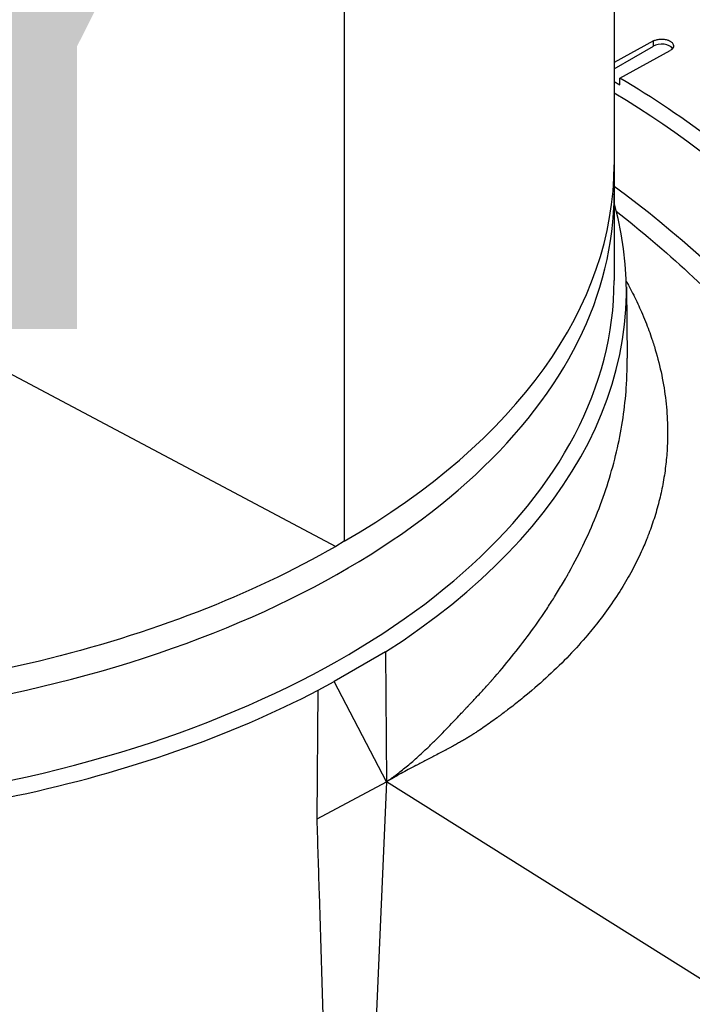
# Model space of a CAD drawing. Header units: millimetres. Extents: x 0 to 4378, y 0 to 2397.
# Tile 645 of 656: x 2673 to 2702, y 1906 to 1948. Entities that reach past the tile are written whole.
import ezdxf

# ---------------------------------------------------------------- set-up
doc = ezdxf.new("R2010")
doc.units = ezdxf.units.MM
doc.header["$LTSCALE"] = 0.2
doc.layers.add('01_Object Line', color=4, linetype='Continuous')
doc.layers.add('07_Special Line2', color=76, linetype='Continuous')
doc.styles.add('Rainbow-5.0 Style', font='malgunsl.ttf')

# ---------------------------------------------------------------- blocks, each defined once
blk = doc.blocks.new('Blk$A18R2-0W24D')
for p, q in [((-50.7, 1104.366), (-50.7, 1066.844)), ((-39.277, 1097.772), (-39.277, 1077.867)), ((-37.618, 1088.006), (-39.277, 1087.098)), ((-37.618, 1087.787), (-37.618, 1088.006)), ((-39.277, 1086.83), (-37.618, 1087.787)), ((-39.032, 1086.436), (-36.911, 1087.598)), ((-39.277, 1086.295), (-39.032, 1086.154)), ((-39.032, 1086.154), (-39.032, 1086.436)), ((-84.977, 1084.592), (-51.064, 1066.629)), ((-38.76, 1077.599), (-38.728, 1074.582)), ((-50.7, 1066.844), (-51.064, 1066.629)), ((-48.955, 1062.163), (-51.133, 1060.905)), ((-48.955, 1062.163), (-48.914, 1056.669)), ((-51.809, 1060.544), (-51.133, 1060.905)), ((-48.914, 1056.669), (-51.133, 1060.905)), ((-51.851, 1055.098), (-51.809, 1060.544)), ((-51.851, 1055.098), (-48.914, 1056.669)), ((-48.914, 1056.669), (-50.61, 1018.085)), ((-16.401, 1036.281), (-48.914, 1056.669))]:
    blk.add_line(p, q)
for centre, major_axis, start_param, end_param in [((-37.265, 1087.583), (0.5, 0), 0.381749, 2.356194), ((-39.739, 1054.229), (19.5, -33.775), 0, 2.339416), ((-78.277, 1082.766), (39, 0), 5.497787, 6.283185), ((-42.921, 1052.392), (19.5, -33.775), 0, 2.223644), ((-78.277, 1081.541), (39, 0), 4.059541, 6.283185), ((-78.277, 1077.459), (39.517, 0), 5.548419, 6.445191), ((-78.277, 1077.867), (39, 0), 3.958709, 6.283185), ((-43.982, 1051.78), (-17.975, 31.134), 5.27792, 5.27793), ((-43.982, 1051.78), (17.875, -30.96), 2.129535, 2.129544)]:
    blk.add_ellipse(centre, major_axis=major_axis, ratio=0.57735, start_param=start_param, end_param=end_param)
for points, knots in [([(-52.556, 1105.438), (-52.835, 1105.288), (-53.114, 1105.137), (-53.487, 1104.936), (-53.582, 1104.885), (-55.676, 1103.756), (-57.676, 1102.677), (-61.886, 1100.408), (-64.096, 1099.218), (-68.368, 1096.916), (-70.431, 1095.806), (-74.48, 1093.626), (-76.468, 1092.556), (-80.029, 1090.64), (-81.603, 1089.793), (-83.813, 1088.605), (-84.449, 1088.263), (-85.085, 1087.921)], [0.0541536, 0.0541536, 0.0541536, 0.0541536, 0.0784835, 0.0784835, 0.0867456, 0.0867456, 0.2613208, 0.2613208, 0.4541563, 0.4541563, 0.6340543, 0.6340543, 0.8073484, 0.8073484, 0.944586, 0.944586, 1, 1, 1, 1]), ([(-37.618, 1088.006), (-37.581, 1088.026), (-37.538, 1088.043), (-37.491, 1088.056), (-37.439, 1088.071), (-37.383, 1088.08), (-37.325, 1088.083), (-37.272, 1088.086), (-37.218, 1088.084), (-37.166, 1088.078), (-37.106, 1088.071), (-37.049, 1088.057), (-36.998, 1088.038), (-36.993, 1088.036), (-36.988, 1088.035), (-36.983, 1088.033), (-36.968, 1088.027), (-36.953, 1088.02), (-36.939, 1088.013), (-36.933, 1088.01), (-36.928, 1088.007), (-36.922, 1088.004), (-36.918, 1088.002), (-36.915, 1088), (-36.911, 1087.998), (-36.907, 1087.996), (-36.904, 1087.994), (-36.9, 1087.992), (-36.895, 1087.989), (-36.89, 1087.985), (-36.885, 1087.982), (-36.873, 1087.974), (-36.862, 1087.965), (-36.851, 1087.957), (-36.817, 1087.928), (-36.792, 1087.896), (-36.778, 1087.862), (-36.777, 1087.859), (-36.776, 1087.855), (-36.774, 1087.852), (-36.764, 1087.822), (-36.762, 1087.792), (-36.768, 1087.762), (-36.775, 1087.729), (-36.792, 1087.697), (-36.819, 1087.668), (-36.843, 1087.642), (-36.874, 1087.618), (-36.911, 1087.598)], [-0.1574555, -0.1574555, -0.1574555, -0.1574555, -0.1416604, -0.1416604, -0.1416604, -0.1241285, -0.1241285, -0.1241285, -0.108101, -0.108101, -0.108101, -0.0898829, -0.0898829, -0.0898829, -0.0880941, -0.0880941, -0.0880941, -0.0825129, -0.0825129, -0.0825129, -0.0802847, -0.0802847, -0.0802847, -0.0787283, -0.0787283, -0.0787283, -0.0771721, -0.0771721, -0.0771721, -0.0749441, -0.0749441, -0.0749441, -0.069364, -0.069364, -0.069364, -0.051146, -0.051146, -0.051146, -0.0493573, -0.0493573, -0.0493573, -0.03333, -0.03333, -0.03333, -0.0157983, -0.0157983, -0.0157983, -0.000001, -0.000001, -0.000001, -0.000001]), ([(-11.504, 1039.968), (-11.685, 1044.166), (-12.541, 1048.679), (-15.478, 1057.734), (-17.504, 1062.196), (-21.24, 1068.512), (-22.591, 1070.54), (-26.166, 1075.319), (-28.482, 1077.932), (-33.549, 1082.72), (-36.281, 1084.807), (-39.032, 1086.436)], [0.000001, 0.000001, 0.000001, 0.000001, 1.505895, 1.505895, 2.974341, 2.974341, 3.704753, 3.704753, 4.784727, 4.784727, 5.94868, 5.94868, 5.94868, 5.94868]), ([(-39.186, 1080.8), (-37.113, 1079.18), (-35.084, 1077.311), (-29.859, 1071.711), (-26.874, 1067.641), (-21.841, 1058.851), (-19.836, 1054.194), (-17.107, 1044.948), (-16.402, 1040.427), (-16.401, 1036.281)], [0.633853, 0.633853, 0.633853, 0.633853, 1.530213, 1.530213, 3.044284, 3.044284, 4.56671, 4.56671, 6.08857, 6.08857, 6.08857, 6.08857]), ([(-38.765, 1077.848), (-38.758, 1077.836), (-38.752, 1077.824), (-38.696, 1077.723), (-38.651, 1077.639), (-38.569, 1077.483), (-38.532, 1077.411), (-38.481, 1077.312), (-38.466, 1077.281), (-38.449, 1077.248), (-38.448, 1077.246), (-38.447, 1077.242), (-38.446, 1077.242), (-38.329, 1077.007), (-38.221, 1076.775), (-38.061, 1076.409), (-38.004, 1076.271), (-37.848, 1075.883), (-37.758, 1075.635), (-37.648, 1075.309), (-37.621, 1075.227), (-37.589, 1075.123), (-37.582, 1075.103), (-37.465, 1074.724), (-37.371, 1074.366), (-37.215, 1073.647), (-37.153, 1073.286), (-37.062, 1072.566), (-37.033, 1072.206), (-37.009, 1071.519), (-37.011, 1071.191), (-37.028, 1070.831), (-37.03, 1070.799), (-37.032, 1070.761), (-37.032, 1070.754), (-37.047, 1070.507), (-37.069, 1070.262), (-37.13, 1069.762), (-37.169, 1069.507), (-37.264, 1069.008), (-37.317, 1068.765), (-37.441, 1068.279), (-37.511, 1068.036), (-37.667, 1067.552), (-37.752, 1067.311), (-37.872, 1067.003), (-37.899, 1066.937), (-37.965, 1066.775), (-38.005, 1066.68), (-38.16, 1066.326), (-38.284, 1066.066), (-38.553, 1065.546), (-38.697, 1065.287), (-39.017, 1064.752), (-39.194, 1064.476), (-39.567, 1063.936), (-39.761, 1063.672), (-40.129, 1063.202), (-40.298, 1062.996), (-40.48, 1062.784), (-40.485, 1062.778), (-40.741, 1062.481), (-41.007, 1062.192), (-41.566, 1061.619), (-41.859, 1061.336), (-42.473, 1060.777), (-42.794, 1060.502), (-43.294, 1060.094), (-43.465, 1059.959), (-43.768, 1059.724), (-43.9, 1059.624), (-44.07, 1059.498), (-44.107, 1059.471), (-44.152, 1059.438), (-44.16, 1059.432), (-44.345, 1059.297), (-44.524, 1059.17), (-44.706, 1059.043), (-44.706, 1059.043), (-44.797, 1058.979), (-44.889, 1058.917), (-44.981, 1058.854), (-44.982, 1058.854), (-45.028, 1058.823), (-45.074, 1058.792), (-45.144, 1058.745), (-45.167, 1058.729), (-45.213, 1058.699), (-45.235, 1058.685), (-45.258, 1058.669), (-45.261, 1058.668), (-45.284, 1058.652), (-45.313, 1058.634), (-45.386, 1058.589), (-45.431, 1058.561), (-45.528, 1058.503), (-45.578, 1058.473), (-45.643, 1058.436), (-45.651, 1058.431), (-45.709, 1058.397), (-45.762, 1058.367), (-45.876, 1058.303), (-45.935, 1058.269), (-46.05, 1058.206), (-46.104, 1058.176), (-46.176, 1058.137), (-46.191, 1058.129), (-46.243, 1058.101), (-46.281, 1058.081), (-46.339, 1058.05), (-46.358, 1058.04), (-46.388, 1058.024), (-46.403, 1058.016), (-46.419, 1058.008), (-46.429, 1058.003), (-46.435, 1057.999), (-46.518, 1057.955), (-46.596, 1057.915), (-46.751, 1057.835), (-46.829, 1057.794), (-46.979, 1057.717), (-47.052, 1057.68), (-47.197, 1057.605), (-47.268, 1057.568), (-47.413, 1057.493), (-47.484, 1057.456), (-47.589, 1057.402), (-47.624, 1057.383), (-47.661, 1057.364), (-47.663, 1057.363), (-47.776, 1057.303), (-47.885, 1057.245), (-48.094, 1057.133), (-48.195, 1057.078), (-48.299, 1057.02), (-48.304, 1057.018), (-48.414, 1056.957), (-48.516, 1056.899), (-48.718, 1056.784), (-48.817, 1056.726), (-48.914, 1056.669)], [0.288865, 0.288865, 0.288865, 0.288865, 0.2900554, 0.2900554, 0.2988848, 0.2988848, 0.3077114, 0.3077114, 0.3120117, 0.3120117, 0.3123779, 0.3123779, 0.3125, 0.3125, 0.3319179, 0.3319179, 0.34375, 0.34375, 0.3655853, 0.3655853, 0.3730469, 0.3730469, 0.375, 0.375, 0.40625, 0.40625, 0.4375, 0.4375, 0.4685059, 0.4685059, 0.496733, 0.496733, 0.4995117, 0.4995117, 0.5, 0.5, 0.5245481, 0.5245481, 0.5496611, 0.5496611, 0.5731166, 0.5731166, 0.5962147, 0.5962147, 0.6188189, 0.6188189, 0.625, 0.625, 0.6338459, 0.6338459, 0.657861, 0.657861, 0.6816248, 0.6816248, 0.7067567, 0.7067567, 0.7307502, 0.7307502, 0.7495117, 0.7495117, 0.75, 0.75, 0.78125, 0.78125, 0.8125, 0.8125, 0.84375, 0.84375, 0.859375, 0.859375, 0.8710938, 0.8710938, 0.8742526, 0.8742526, 0.875, 0.875, 0.890625, 0.890625, 0.8906527, 0.8906527, 0.8984375, 0.8984375, 0.8984558, 0.8984558, 0.9023438, 0.9023438, 0.9042969, 0.9042969, 0.9061279, 0.9061279, 0.90625, 0.90625, 0.9112311, 0.9112311, 0.916553, 0.916553, 0.9212105, 0.9212105, 0.921875, 0.921875, 0.9258438, 0.9258438, 0.9296875, 0.9296875, 0.9327727, 0.9327727, 0.9335938, 0.9335938, 0.9355469, 0.9355469, 0.9365234, 0.9365234, 0.9370117, 0.9372559, 0.9372559, 0.9375, 0.9375, 0.9424795, 0.9424795, 0.9478022, 0.9478022, 0.953125, 0.953125, 0.9588394, 0.9588394, 0.9651081, 0.9651081, 0.9685059, 0.9685059, 0.96875, 0.96875, 0.9765625, 0.9765625, 0.9839779, 0.9839779, 0.984375, 0.984375, 0.9921875, 0.9921875, 1, 1, 1, 1]), ([(-48.914, 1056.669), (-48.796, 1056.75), (-48.671, 1056.84), (-48.412, 1057.035), (-48.278, 1057.14), (-47.995, 1057.371), (-47.845, 1057.498), (-47.535, 1057.771), (-47.375, 1057.917), (-47.101, 1058.176), (-46.99, 1058.283), (-46.82, 1058.45), (-46.763, 1058.507), (-46.677, 1058.593), (-46.648, 1058.623), (-46.605, 1058.667), (-46.583, 1058.689), (-46.562, 1058.711), (-46.547, 1058.726), (-46.541, 1058.733), (-46.424, 1058.853), (-46.323, 1058.958), (-46.135, 1059.155), (-46.048, 1059.247), (-45.888, 1059.417), (-45.814, 1059.496), (-45.707, 1059.61), (-45.67, 1059.65), (-45.6, 1059.725), (-45.566, 1059.761), (-45.52, 1059.811), (-45.505, 1059.827), (-45.483, 1059.85), (-45.476, 1059.857), (-45.466, 1059.868), (-45.46, 1059.874), (-45.455, 1059.879), (-45.452, 1059.883), (-45.449, 1059.885), (-45.434, 1059.901), (-45.414, 1059.923), (-45.362, 1059.977), (-45.33, 1060.011), (-45.254, 1060.09), (-45.211, 1060.136), (-45.112, 1060.24), (-45.058, 1060.298), (-44.937, 1060.427), (-44.872, 1060.498), (-44.75, 1060.631), (-44.695, 1060.691), (-44.606, 1060.79), (-44.573, 1060.827), (-44.523, 1060.883), (-44.506, 1060.902), (-44.48, 1060.931), (-44.472, 1060.941), (-44.457, 1060.958), (-44.45, 1060.966), (-44.441, 1060.976), (-44.438, 1060.979), (-44.151, 1061.305), (-43.877, 1061.629), (-43.353, 1062.279), (-43.102, 1062.605), (-42.621, 1063.258), (-42.392, 1063.586), (-42.063, 1064.08), (-41.954, 1064.248), (-41.729, 1064.604), (-41.614, 1064.792), (-41.447, 1065.073), (-41.392, 1065.167), (-41.312, 1065.307), (-41.272, 1065.377), (-41.226, 1065.459), (-41.206, 1065.494), (-41.193, 1065.517), (-41.187, 1065.528), (-40.946, 1065.96), (-40.73, 1066.381), (-40.329, 1067.226), (-40.145, 1067.65), (-39.811, 1068.499), (-39.66, 1068.924), (-39.392, 1069.777), (-39.275, 1070.204), (-39.074, 1071.057), (-38.99, 1071.483), (-38.857, 1072.335), (-38.807, 1072.76), (-38.756, 1073.422), (-38.743, 1073.66), (-38.729, 1074.092), (-38.726, 1074.286), (-38.727, 1074.514), (-38.727, 1074.548), (-38.728, 1074.582)], [0, 0, 0, 0, 0.0117188, 0.0117188, 0.023182, 0.023182, 0.0350285, 0.0350285, 0.046875, 0.046875, 0.0546875, 0.0546875, 0.0585938, 0.0585938, 0.0605469, 0.0605469, 0.0615234, 0.0620117, 0.0620117, 0.0625, 0.0625, 0.0690209, 0.0690209, 0.0755498, 0.0755498, 0.0820871, 0.0820871, 0.0859375, 0.0859375, 0.0898438, 0.0898438, 0.0917969, 0.0917969, 0.0927734, 0.0927734, 0.0932617, 0.0935059, 0.0935059, 0.09375, 0.09375, 0.098522, 0.098522, 0.1032938, 0.1032938, 0.1080644, 0.1080644, 0.1128336, 0.1128336, 0.1175988, 0.1175988, 0.1210938, 0.1210938, 0.1230469, 0.1230469, 0.1240234, 0.1240234, 0.1245117, 0.1245117, 0.1248779, 0.1248779, 0.125, 0.125, 0.1513918, 0.1513918, 0.1779839, 0.1779839, 0.2048872, 0.2048872, 0.21875, 0.21875, 0.234375, 0.234375, 0.2421875, 0.2421875, 0.2460938, 0.2480469, 0.2490234, 0.2490234, 0.25, 0.25, 0.2828806, 0.2828806, 0.3159068, 0.3159068, 0.3490803, 0.3490803, 0.3824818, 0.3824818, 0.4160126, 0.4160126, 0.4497447, 0.4497447, 0.46875, 0.46875, 0.484375, 0.484375, 0.4871384, 0.4871384, 0.4871384, 0.4871384]), ([(-51.064, 1066.629), (-54.655, 1064.557), (-58.923, 1062.907), (-68.295, 1060.647), (-73.33, 1060.056), (-83.459, 1060.019), (-88.476, 1060.569), (-95.939, 1062.294), (-98.572, 1063.117), (-101.011, 1064.102)], [0.000001, 0.000001, 0.000001, 0.000001, 1.522969, 1.522969, 3.046516, 3.046516, 4.561701, 4.561701, 5.458724, 5.458724, 5.458724, 5.458724]), ([(-105.53, 1060.992), (-102.813, 1059.493), (-99.737, 1058.225), (-93.175, 1056.266), (-89.754, 1055.567), (-83.828, 1054.861), (-81.397, 1054.705), (-74.058, 1054.627), (-69.182, 1055.104), (-59.871, 1057.087), (-55.534, 1058.602), (-51.809, 1060.544)], [0.039583, 0.039583, 0.039583, 0.039583, 1.16744, 1.16744, 2.25065, 2.25065, 2.983249, 2.983249, 4.456103, 4.456103, 5.966518, 5.966518, 5.966518, 5.966518]), ([(-50.757, 1018.169), (-50.802, 1019.742), (-50.848, 1021.326), (-50.962, 1025.239), (-51.031, 1027.579), (-51.17, 1032.314), (-51.241, 1034.708), (-51.384, 1039.548), (-51.457, 1041.994), (-51.605, 1046.939), (-51.68, 1049.438), (-51.787, 1053.003), (-51.819, 1054.048), (-51.851, 1055.098)], [0.0571201, 0.0571201, 0.0571201, 0.0571201, 0.1842098, 0.1842098, 0.3686379, 0.3686379, 0.5533958, 0.5533958, 0.738344, 0.738344, 0.9235709, 0.9235709, 1, 1, 1, 1]), ([(-106.31, 1050.053), (-106.126, 1049.947), (-105.939, 1049.839), (-105.748, 1049.729), (-105.547, 1049.613), (-105.341, 1049.494), (-105.131, 1049.373), (-104.941, 1049.263), (-104.746, 1049.15), (-104.548, 1049.036), (-104.542, 1049.033), (-104.537, 1049.029), (-104.531, 1049.026), (-104.33, 1048.91), (-104.126, 1048.792), (-103.917, 1048.671), (-103.713, 1048.554), (-103.506, 1048.434), (-103.294, 1048.312), (-103.237, 1048.278), (-103.179, 1048.245), (-103.121, 1048.212), (-103.088, 1048.192), (-103.054, 1048.173), (-103.02, 1048.153), (-102.913, 1048.091), (-102.806, 1048.029), (-102.697, 1047.967), (-102.497, 1047.851), (-102.294, 1047.734), (-102.088, 1047.615), (-101.771, 1047.431), (-101.446, 1047.244), (-101.113, 1047.052), (-101, 1046.986), (-100.886, 1046.92), (-100.771, 1046.854), (-100.572, 1046.739), (-100.37, 1046.622), (-100.166, 1046.504), (-100.143, 1046.491), (-100.119, 1046.477), (-100.095, 1046.463), (-99.922, 1046.363), (-99.747, 1046.262), (-99.57, 1046.16), (-99.485, 1046.111), (-99.4, 1046.061), (-99.315, 1046.012), (-99.311, 1046.01), (-99.308, 1046.008), (-99.304, 1046.006), (-99.277, 1045.99), (-99.247, 1045.973), (-99.217, 1045.955), (-99.186, 1045.938), (-99.155, 1045.92), (-99.127, 1045.903), (-99.091, 1045.882), (-99.059, 1045.864), (-99.038, 1045.852), (-98.982, 1045.819), (-98.931, 1045.79), (-98.875, 1045.758), (-98.845, 1045.741), (-98.815, 1045.723), (-98.784, 1045.705), (-98.707, 1045.661), (-98.628, 1045.615), (-98.547, 1045.568), (-98.374, 1045.468), (-98.192, 1045.363), (-98, 1045.252), (-97.807, 1045.14), (-97.605, 1045.023), (-97.393, 1044.901), (-97.181, 1044.779), (-96.96, 1044.651), (-96.729, 1044.517), (-96.501, 1044.385), (-96.263, 1044.247), (-96.015, 1044.104), (-95.951, 1044.068), (-95.887, 1044.031), (-95.823, 1043.993), (-95.577, 1043.851), (-95.323, 1043.704), (-95.059, 1043.552), (-94.936, 1043.481), (-94.812, 1043.409), (-94.685, 1043.335), (-94.547, 1043.256), (-94.407, 1043.174), (-94.264, 1043.092), (-94.055, 1042.971), (-93.842, 1042.848), (-93.623, 1042.721), (-93.341, 1042.558), (-93.05, 1042.39), (-92.751, 1042.217), (-92.701, 1042.188), (-92.65, 1042.159), (-92.599, 1042.129), (-92.525, 1042.086), (-92.45, 1042.043), (-92.374, 1041.999), (-92.158, 1041.874), (-91.938, 1041.747), (-91.713, 1041.617), (-91.601, 1041.552), (-91.488, 1041.487), (-91.374, 1041.421), (-91.328, 1041.394), (-91.282, 1041.367), (-91.235, 1041.341), (-91.224, 1041.334), (-91.213, 1041.328), (-91.202, 1041.321), (-91.182, 1041.31), (-91.158, 1041.296), (-91.133, 1041.282), (-91.107, 1041.267), (-91.081, 1041.252), (-91.062, 1041.24), (-91.044, 1041.23), (-91.031, 1041.223), (-91.028, 1041.221), (-90.987, 1041.197), (-90.938, 1041.169), (-90.879, 1041.135), (-90.82, 1041.1), (-90.752, 1041.061), (-90.674, 1041.016), (-90.622, 1040.986), (-90.565, 1040.953), (-90.504, 1040.918), (-90.474, 1040.901), (-90.444, 1040.883), (-90.412, 1040.865), (-90.315, 1040.808), (-90.208, 1040.747), (-90.092, 1040.679), (-89.974, 1040.611), (-89.846, 1040.537), (-89.709, 1040.458), (-89.57, 1040.378), (-89.421, 1040.292), (-89.262, 1040.2), (-89.101, 1040.107), (-88.93, 1040.008), (-88.749, 1039.903), (-88.679, 1039.863), (-88.608, 1039.822), (-88.536, 1039.78), (-88.494, 1039.755), (-88.452, 1039.731), (-88.409, 1039.706), (-88.254, 1039.617), (-88.093, 1039.523), (-87.925, 1039.426), (-87.71, 1039.302), (-87.484, 1039.171), (-87.247, 1039.034), (-87.009, 1038.897), (-86.761, 1038.753), (-86.503, 1038.604), (-86.443, 1038.569), (-86.383, 1038.535), (-86.322, 1038.499), (-86.257, 1038.462), (-86.191, 1038.424), (-86.124, 1038.385), (-85.861, 1038.233), (-85.588, 1038.075), (-85.304, 1037.911), (-85.087, 1037.785), (-84.864, 1037.656), (-84.636, 1037.524), (-84.372, 1037.372), (-84.101, 1037.215), (-83.823, 1037.054), (-83.684, 1036.974), (-83.543, 1036.892), (-83.4, 1036.809), (-83.328, 1036.768), (-83.256, 1036.726), (-83.184, 1036.685), (-83.157, 1036.669), (-83.131, 1036.654), (-83.104, 1036.638), (-83.094, 1036.633), (-83.085, 1036.627), (-83.075, 1036.622), (-83.058, 1036.612), (-83.035, 1036.598), (-83.014, 1036.586), (-82.995, 1036.575), (-82.978, 1036.565), (-82.969, 1036.56), (-82.942, 1036.545), (-82.939, 1036.543), (-82.924, 1036.534), (-82.826, 1036.478), (-82.72, 1036.416), (-82.606, 1036.35), (-82.48, 1036.277), (-82.344, 1036.199), (-82.199, 1036.115), (-82.193, 1036.111), (-82.187, 1036.108), (-82.181, 1036.104), (-82.026, 1036.015), (-81.86, 1035.919), (-81.683, 1035.817), (-81.504, 1035.713), (-81.314, 1035.603), (-81.113, 1035.487), (-80.91, 1035.369), (-80.695, 1035.245), (-80.469, 1035.115), (-80.236, 1034.979), (-79.99, 1034.837), (-79.733, 1034.689), (-79.479, 1034.542), (-79.214, 1034.389), (-78.939, 1034.23), (-78.657, 1034.067), (-78.364, 1033.897), (-78.059, 1033.721), (-77.765, 1033.551), (-77.46, 1033.374), (-77.145, 1033.192), (-76.97, 1033.091), (-76.793, 1032.989), (-76.612, 1032.884), (-76.393, 1032.757), (-76.169, 1032.628), (-75.941, 1032.496), (-75.827, 1032.43), (-75.711, 1032.363), (-75.595, 1032.296), (-75.537, 1032.262), (-75.478, 1032.229), (-75.42, 1032.195), (-75.397, 1032.181), (-75.368, 1032.165), (-75.341, 1032.149), (-75.337, 1032.147), (-75.333, 1032.144), (-75.329, 1032.142), (-75.297, 1032.124), (-75.268, 1032.107), (-75.251, 1032.097), (-75.248, 1032.095), (-75.245, 1032.094), (-75.243, 1032.092), (-74.928, 1031.91), (-74.608, 1031.725), (-74.282, 1031.537), (-74.167, 1031.47), (-74.051, 1031.403), (-73.934, 1031.335), (-73.514, 1031.092), (-73.086, 1030.845), (-72.65, 1030.593), (-72.226, 1030.347), (-71.795, 1030.098), (-71.357, 1029.845), (-71.086, 1029.688), (-70.812, 1029.529), (-70.535, 1029.369), (-70.378, 1029.278), (-70.22, 1029.187), (-70.061, 1029.095), (-69.634, 1028.848), (-69.202, 1028.599), (-68.765, 1028.346), (-68.341, 1028.1), (-67.912, 1027.853), (-67.479, 1027.602), (-67.303, 1027.5), (-67.126, 1027.398), (-66.948, 1027.295), (-66.701, 1027.152), (-66.453, 1027.009), (-66.204, 1026.865), (-65.784, 1026.622), (-65.359, 1026.376), (-64.932, 1026.13), (-64.515, 1025.888), (-64.095, 1025.646), (-63.673, 1025.402), (-63.626, 1025.374), (-63.578, 1025.347), (-63.53, 1025.319), (-63.514, 1025.31), (-63.498, 1025.301), (-63.483, 1025.292), (-63.072, 1025.054), (-62.659, 1024.815), (-62.244, 1024.576), (-61.999, 1024.434), (-61.754, 1024.292), (-61.508, 1024.15), (-61.103, 1023.916), (-60.696, 1023.681), (-60.289, 1023.445), (-60.229, 1023.41), (-60.169, 1023.376), (-60.109, 1023.341), (-59.649, 1023.075), (-59.188, 1022.808), (-58.726, 1022.541), (-58.272, 1022.278), (-57.817, 1022.015), (-57.362, 1021.752), (-57.318, 1021.727), (-57.274, 1021.701), (-57.231, 1021.676), (-56.826, 1021.442), (-56.422, 1021.209), (-56.019, 1020.975), (-55.578, 1020.721), (-55.138, 1020.466), (-54.7, 1020.213), (-54.587, 1020.148), (-54.475, 1020.083), (-54.362, 1020.018), (-54.046, 1019.835), (-53.731, 1019.653), (-53.417, 1019.471), (-52.996, 1019.228), (-52.577, 1018.985), (-52.161, 1018.745), (-52.003, 1018.654), (-51.847, 1018.563), (-51.69, 1018.473), (-51.477, 1018.35), (-51.265, 1018.227), (-51.054, 1018.105), (-51.016, 1018.083), (-50.978, 1018.061), (-50.94, 1018.039), (-50.874, 1018.001), (-50.807, 1017.962), (-50.741, 1017.924), (-50.637, 1017.864), (-50.534, 1017.804), (-50.43, 1017.744)], [0, 0, 0, 0, 0.011661, 0.011661, 0.011661, 0.0239333, 0.0239333, 0.0239333, 0.0350821, 0.0350821, 0.0350821, 0.0354059, 0.0354059, 0.0354059, 0.0467022, 0.0467022, 0.0467022, 0.0577534, 0.0577534, 0.0577534, 0.0607503, 0.0607503, 0.0607503, 0.0625, 0.0625, 0.0625, 0.0679972, 0.0679972, 0.0679972, 0.078125, 0.078125, 0.078125, 0.09375, 0.09375, 0.09375, 0.09908, 0.09908, 0.09908, 0.1083025, 0.1083025, 0.1083025, 0.109375, 0.109375, 0.109375, 0.1171875, 0.1171875, 0.1171875, 0.1209386, 0.1209386, 0.1209386, 0.1210938, 0.1210938, 0.1210938, 0.1222584, 0.1222584, 0.1222584, 0.123429, 0.123429, 0.123429, 0.1249139, 0.1249139, 0.1249139, 0.1290167, 0.1290167, 0.1290167, 0.1312453, 0.1312453, 0.1312453, 0.1368168, 0.1368168, 0.1368168, 0.1487201, 0.1487201, 0.1487201, 0.1606847, 0.1606847, 0.1606847, 0.1726306, 0.1726306, 0.1726306, 0.1844657, 0.1844657, 0.1844657, 0.1875, 0.1875, 0.1875, 0.1990051, 0.1990051, 0.1990051, 0.2043629, 0.2043629, 0.2043629, 0.2102046, 0.2102046, 0.2102046, 0.21875, 0.21875, 0.21875, 0.2297866, 0.2297866, 0.2297866, 0.2316491, 0.2316491, 0.2316491, 0.234375, 0.234375, 0.234375, 0.2421875, 0.2421875, 0.2421875, 0.2460938, 0.2460938, 0.2460938, 0.247666, 0.247666, 0.247666, 0.2480469, 0.2480469, 0.2480469, 0.2486974, 0.2486974, 0.2486974, 0.2493816, 0.2493816, 0.2493816, 0.25, 0.25, 0.25, 0.2582373, 0.2582373, 0.2582373, 0.2665183, 0.2665183, 0.2665183, 0.2721341, 0.2721341, 0.2721341, 0.2748552, 0.2748552, 0.2748552, 0.2832604, 0.2832604, 0.2832604, 0.2917918, 0.2917918, 0.2917918, 0.300406, 0.300406, 0.300406, 0.3091533, 0.3091533, 0.3091533, 0.3125, 0.3125, 0.3125, 0.3144351, 0.3144351, 0.3144351, 0.3214271, 0.3214271, 0.3214271, 0.3304153, 0.3304153, 0.3304153, 0.3394323, 0.3394323, 0.3394323, 0.3415145, 0.3415145, 0.3415145, 0.34375, 0.34375, 0.34375, 0.3525944, 0.3525944, 0.3525944, 0.359375, 0.359375, 0.359375, 0.3671875, 0.3671875, 0.3671875, 0.3710937, 0.3710937, 0.3710937, 0.3730469, 0.3730469, 0.3730469, 0.3737652, 0.3737652, 0.3737652, 0.3740234, 0.3740234, 0.3740234, 0.3744853, 0.3744853, 0.3744853, 0.3749146, 0.3749146, 0.3749146, 0.3763397, 0.3763397, 0.3763397, 0.3858084, 0.3858084, 0.3858084, 0.3962934, 0.3962934, 0.3962934, 0.396733, 0.396733, 0.396733, 0.4078902, 0.4078902, 0.4078902, 0.4192071, 0.4192071, 0.4192071, 0.4306891, 0.4306891, 0.4306891, 0.4425915, 0.4425915, 0.4425915, 0.4543333, 0.4543333, 0.4543333, 0.4663363, 0.4663363, 0.4663363, 0.4779481, 0.4779481, 0.4779481, 0.484375, 0.484375, 0.484375, 0.4921875, 0.4921875, 0.4921875, 0.4960937, 0.4960937, 0.4960937, 0.4980469, 0.4980469, 0.4980469, 0.4988177, 0.4988177, 0.4988177, 0.4989313, 0.4989313, 0.4989313, 0.4998287, 0.4998287, 0.4998287, 0.5, 0.5, 0.5, 0.5230626, 0.5230626, 0.5230626, 0.53125, 0.53125, 0.53125, 0.5607345, 0.5607345, 0.5607345, 0.589414, 0.589414, 0.589414, 0.6071965, 0.6071965, 0.6071965, 0.6173194, 0.6173194, 0.6173194, 0.6445007, 0.6445007, 0.6445007, 0.6708755, 0.6708755, 0.6708755, 0.6816182, 0.6816182, 0.6816182, 0.6965258, 0.6965258, 0.6965258, 0.7217089, 0.7217089, 0.7217089, 0.7462989, 0.7462989, 0.7462989, 0.7490766, 0.7490766, 0.7490766, 0.75, 0.75, 0.75, 0.7738919, 0.7738919, 0.7738919, 0.7880059, 0.7880059, 0.7880059, 0.8112513, 0.8112513, 0.8112513, 0.8146629, 0.8146629, 0.8146629, 0.8408928, 0.8408928, 0.8408928, 0.8667147, 0.8667147, 0.8667147, 0.8691987, 0.8691987, 0.8691987, 0.892148, 0.892148, 0.892148, 0.9172113, 0.9172113, 0.9172113, 0.9236579, 0.9236579, 0.9236579, 0.9417606, 0.9417606, 0.9417606, 0.9660294, 0.9660294, 0.9660294, 0.9751912, 0.9751912, 0.9751912, 0.987671, 0.987671, 0.987671, 0.9899061, 0.9899061, 0.9899061, 0.9938528, 0.9938528, 0.9938528, 1, 1, 1, 1]), ([(-105.995, 1050.062), (-105.958, 1050.04), (-105.942, 1050.031), (-105.891, 1050.001), (-105.864, 1049.986), (-105.785, 1049.94), (-105.733, 1049.91), (-105.574, 1049.818), (-105.468, 1049.757), (-105.147, 1049.572), (-104.931, 1049.447), (-104.277, 1049.07), (-103.833, 1048.813), (-102.474, 1048.028), (-101.54, 1047.489), (-99.946, 1046.569), (-99.298, 1046.195), (-97.769, 1045.312), (-96.882, 1044.8), (-95.475, 1043.988), (-94.962, 1043.691), (-93.857, 1043.054), (-93.267, 1042.713), (-91.998, 1041.98), (-91.321, 1041.589), (-88.831, 1040.152), (-87.023, 1039.108), (-82.856, 1036.702), (-80.51, 1035.348), (-75.6, 1032.513), (-73.045, 1031.037), (-69.289, 1028.869), (-68.001, 1028.125), (-66.11, 1027.033), (-65.477, 1026.668), (-63.493, 1025.523), (-62.176, 1024.762), (-59.38, 1023.148), (-57.919, 1022.304), (-55.625, 1020.98), (-54.753, 1020.476), (-53.033, 1019.483), (-52.191, 1018.997), (-51.179, 1018.413), (-50.978, 1018.297), (-50.661, 1018.114), (-50.514, 1018.029), (-50.268, 1017.887), (-50.137, 1017.811), (-49.871, 1017.658), (-49.804, 1017.619), (-49.44, 1017.409), (-49.308, 1017.333), (-49.106, 1017.216), (-49.035, 1017.175), (-48.843, 1017.064), (-48.724, 1016.995), (-48.446, 1016.835), (-48.294, 1016.747), (-47.93, 1016.537), (-47.695, 1016.401), (-46.52, 1015.723), (-45.625, 1015.206), (-44.33, 1014.458), (-43.887, 1014.203), (-42.647, 1013.487), (-41.9, 1013.055), (-40.61, 1012.311), (-40.056, 1011.991), (-39.348, 1011.582), (-39.14, 1011.462), (-38.57, 1011.133), (-38.251, 1010.948), (-37.759, 1010.664), (-37.578, 1010.56), (-37.343, 1010.424), (-37.282, 1010.389), (-37.277, 1010.386), (-37.277, 1010.386), (-37.277, 1010.386)], [0.000001, 0.000001, 0.000001, 0.000001, 0.015698, 0.015698, 0.031818, 0.031818, 0.064059, 0.064059, 0.128532, 0.128532, 0.257452, 0.257452, 0.515099, 0.515099, 1.03173, 1.03173, 1.376496, 1.376496, 1.83577, 1.83577, 2.097678, 2.097678, 2.396491, 2.396491, 2.737987, 2.737987, 3.650672, 3.650672, 4.866181, 4.866181, 6.274758, 6.274758, 7.036133, 7.036133, 7.4269, 7.4269, 8.279336, 8.279336, 9.300988, 9.300988, 9.960545, 9.960545, 10.647335, 10.647335, 10.810675, 10.810675, 10.926622, 10.926622, 11.059277, 11.059277, 11.195672, 11.195672, 11.271859, 11.271859, 11.313665, 11.313665, 11.383447, 11.383447, 11.476764, 11.476764, 11.651474, 11.651474, 12.36503, 12.36503, 12.758964, 12.758964, 13.517543, 13.517543, 14.21455, 14.21455, 14.534408, 14.534408, 15.158677, 15.158677, 15.738265, 15.738265, 16.275772, 16.275772, 16.296435, 16.296435, 16.296435, 16.296435]), ([(-49.901, 1016.057), (-49.933, 1016.076), (-49.965, 1016.095), (-50.031, 1016.133), (-50.062, 1016.151), (-50.16, 1016.207), (-50.226, 1016.245), (-50.422, 1016.359), (-50.554, 1016.434), (-50.775, 1016.562), (-50.864, 1016.614), (-51.31, 1016.871), (-51.673, 1017.081), (-52.289, 1017.436), (-52.538, 1017.58), (-53.125, 1017.919), (-53.465, 1018.116), (-54.27, 1018.58), (-54.738, 1018.851), (-55.85, 1019.493), (-56.501, 1019.868), (-58.051, 1020.763), (-58.962, 1021.29), (-60.432, 1022.138), (-60.976, 1022.452), (-62.157, 1023.134), (-62.796, 1023.503), (-63.793, 1024.079), (-64.143, 1024.281), (-65.301, 1024.949), (-66.121, 1025.423), (-67.91, 1026.456), (-68.883, 1027.017), (-71.006, 1028.243), (-72.163, 1028.911), (-73.97, 1029.955), (-74.605, 1030.321), (-76.452, 1031.388), (-77.68, 1032.097), (-80.094, 1033.49), (-81.277, 1034.173), (-83.521, 1035.469), (-84.577, 1036.079), (-86.574, 1037.231), (-87.511, 1037.772), (-90.097, 1039.265), (-91.751, 1040.22), (-94.634, 1041.885), (-95.861, 1042.593), (-97.988, 1043.822), (-98.891, 1044.343), (-100.445, 1045.24), (-101.104, 1045.621), (-102.727, 1046.557), (-103.676, 1047.106), (-105.058, 1047.903), (-105.51, 1048.164), (-106.176, 1048.549), (-106.396, 1048.676), (-106.723, 1048.865), (-106.831, 1048.927), (-106.993, 1049.021), (-107.047, 1049.052), (-107.127, 1049.098), (-107.154, 1049.114), (-107.207, 1049.144), (-107.234, 1049.16), (-107.261, 1049.175)], [-7.729646, -7.729646, -7.729646, -7.729646, -7.7105, -7.7105, -7.690784, -7.690784, -7.652085, -7.652085, -7.574411, -7.574411, -7.52262, -7.52262, -7.315388, -7.315388, -7.177354, -7.177354, -6.993313, -6.993313, -6.748015, -6.748015, -6.420978, -6.420978, -5.985072, -5.985072, -5.73644, -5.73644, -5.452577, -5.452577, -5.301087, -5.301087, -4.95462, -4.95462, -4.558517, -4.558517, -4.106103, -4.106103, -3.864795, -3.864795, -3.410322, -3.410322, -2.984789, -2.984789, -2.612354, -2.612354, -2.286343, -2.286343, -1.715455, -1.715455, -1.286664, -1.286664, -0.965099, -0.965099, -0.723763, -0.723763, -0.361864, -0.361864, -0.180905, -0.180905, -0.090468, -0.090468, -0.045241, -0.045241, -0.022623, -0.022623, -0.011312, -0.011312, -0.000001, -0.000001, -0.000001, -0.000001]), ([(-50.392, 1016.605), (-50.955, 1016.931), (-51.533, 1017.266), (-52.716, 1017.95), (-53.322, 1018.301), (-54.562, 1019.018), (-55.196, 1019.386), (-56.49, 1020.135), (-57.151, 1020.517), (-58.497, 1021.296), (-59.183, 1021.693), (-60.442, 1022.421), (-61.01, 1022.75), (-61.716, 1023.159), (-61.848, 1023.235), (-62.617, 1023.68), (-63.262, 1024.053), (-64.578, 1024.815), (-65.25, 1025.204), (-66.621, 1025.997), (-67.321, 1026.402), (-68.34, 1026.992), (-68.654, 1027.173), (-69.487, 1027.656), (-70.009, 1027.958), (-70.908, 1028.478), (-71.283, 1028.695), (-71.948, 1029.08), (-72.238, 1029.248), (-72.976, 1029.675), (-73.427, 1029.936), (-74.133, 1030.345), (-74.389, 1030.493), (-74.834, 1030.75), (-75.023, 1030.86), (-75.258, 1030.996), (-75.303, 1031.022), (-75.376, 1031.064), (-75.409, 1031.083), (-75.474, 1031.121), (-75.507, 1031.14), (-75.547, 1031.163), (-75.559, 1031.17), (-75.57, 1031.176), (-75.571, 1031.177), (-75.743, 1031.277), (-75.924, 1031.381), (-76.297, 1031.597), (-76.489, 1031.708), (-76.888, 1031.939), (-77.095, 1032.059), (-77.523, 1032.307), (-77.744, 1032.435), (-78.201, 1032.699), (-78.436, 1032.835), (-78.917, 1033.114), (-79.164, 1033.257), (-79.67, 1033.55), (-79.93, 1033.7), (-80.46, 1034.007), (-80.731, 1034.164), (-81.193, 1034.431), (-81.38, 1034.539), (-81.867, 1034.822), (-82.173, 1034.998), (-82.784, 1035.352), (-83.089, 1035.529), (-83.419, 1035.72), (-83.437, 1035.73), (-83.748, 1035.91), (-84.049, 1036.084), (-84.657, 1036.437), (-84.965, 1036.615), (-85.539, 1036.947), (-85.804, 1037.101), (-86.389, 1037.439), (-86.711, 1037.626), (-87.362, 1038.003), (-87.691, 1038.193), (-88.252, 1038.518), (-88.481, 1038.65), (-89.052, 1038.98), (-89.396, 1039.18), (-89.872, 1039.456), (-90, 1039.529), (-90.369, 1039.743), (-90.612, 1039.884), (-90.928, 1040.066), (-90.999, 1040.108), (-91.143, 1040.191), (-91.215, 1040.233), (-91.359, 1040.317), (-91.431, 1040.358), (-91.536, 1040.418), (-91.57, 1040.438), (-91.643, 1040.481), (-91.683, 1040.504), (-92.112, 1040.752), (-92.495, 1040.974), (-93.246, 1041.409), (-93.614, 1041.622), (-94.346, 1042.045), (-94.709, 1042.255), (-95.43, 1042.673), (-95.787, 1042.88), (-96.501, 1043.292), (-96.856, 1043.498), (-97.559, 1043.905), (-97.907, 1044.106), (-98.598, 1044.506), (-98.941, 1044.704), (-99.509, 1045.033), (-99.738, 1045.165), (-100.267, 1045.471), (-100.564, 1045.643), (-100.882, 1045.827), (-100.91, 1045.843), (-101.235, 1046.032), (-101.526, 1046.2), (-102.098, 1046.53), (-102.378, 1046.693), (-102.932, 1047.013), (-103.204, 1047.17), (-103.599, 1047.398), (-103.727, 1047.472), (-104.041, 1047.654), (-104.226, 1047.761), (-104.589, 1047.97), (-104.767, 1048.073), (-105.119, 1048.277), (-105.292, 1048.377), (-105.634, 1048.574), (-105.802, 1048.672), (-106.134, 1048.863), (-106.298, 1048.958), (-106.619, 1049.143), (-106.778, 1049.235), (-106.993, 1049.359), (-107.053, 1049.394), (-107.113, 1049.428)], [0, 0, 0, 0, 0.0414469, 0.0414469, 0.0830494, 0.0830494, 0.1249008, 0.1249008, 0.1668944, 0.1668944, 0.2091227, 0.2091227, 0.2431558, 0.2431558, 0.2509379, 0.2509379, 0.2884331, 0.2884331, 0.3266289, 0.3266289, 0.3655753, 0.3655753, 0.3827867, 0.3827867, 0.4111135, 0.4111135, 0.4312236, 0.4312236, 0.4466558, 0.4466558, 0.4704458, 0.4704458, 0.4838416, 0.4838416, 0.4937454, 0.4937454, 0.4960937, 0.4960937, 0.4975622, 0.4975622, 0.4990924, 0.4990924, 0.4998798, 0.4998798, 0.5, 0.5, 0.515625, 0.515625, 0.530681, 0.530681, 0.5455116, 0.5455116, 0.5601173, 0.5601173, 0.5745008, 0.5745008, 0.5885568, 0.5885568, 0.6024334, 0.6024334, 0.616041, 0.616041, 0.625, 0.625, 0.6389674, 0.6389674, 0.6521907, 0.6521907, 0.6529348, 0.6529348, 0.6653133, 0.6653133, 0.6774557, 0.6774557, 0.6875, 0.6875, 0.6992974, 0.6992974, 0.7108979, 0.7108979, 0.71875, 0.71875, 0.7302216, 0.7302216, 0.734375, 0.734375, 0.7421875, 0.7421875, 0.7443878, 0.7443878, 0.7465782, 0.7465782, 0.7488369, 0.7488369, 0.75, 0.75, 0.7513839, 0.7513839, 0.7649249, 0.7649249, 0.7782838, 0.7782838, 0.7918729, 0.7918729, 0.8057075, 0.8057075, 0.8199553, 0.8199553, 0.8344527, 0.8344527, 0.849373, 0.849373, 0.8597114, 0.8597114, 0.8736746, 0.8736746, 0.875, 0.875, 0.8893851, 0.8893851, 0.9040038, 0.9040038, 0.9189904, 0.9189904, 0.9263298, 0.9263298, 0.937311, 0.937311, 0.9484587, 0.9484587, 0.959783, 0.959783, 0.9713927, 0.9713927, 0.9831792, 0.9831792, 0.9952444, 0.9952444, 1, 1, 1, 1])]:
    blk.add_open_spline(points, degree=3, knots=knots)
blk = doc.blocks.new('A$C36afca62')
at = {"layer": '07_Special Line2', "insert": (43.221, 5.18), "char_height": 19.2, "attachment_point": 4, "style": 'Rainbow-5.0 Style'}
blk.add_mtext('{\\fMalgun Gothic Semilight|b1|i0|c129|p50;Y}', dxfattribs=at)

msp = doc.modelspace()

# ---------------------------------------------------------------- block references
at = {"xscale": 1.6, "yscale": 1.6, "zscale": 1.6}
msp.add_blockref('A$C36afca62', (2591.153, 1942.034), dxfattribs=at)
at = {"layer": '01_Object Line'}
msp.add_blockref('Blk$A18R2-0W24D', (2737.807, 859.146), dxfattribs=at)

doc.saveas('drawing.dxf')
